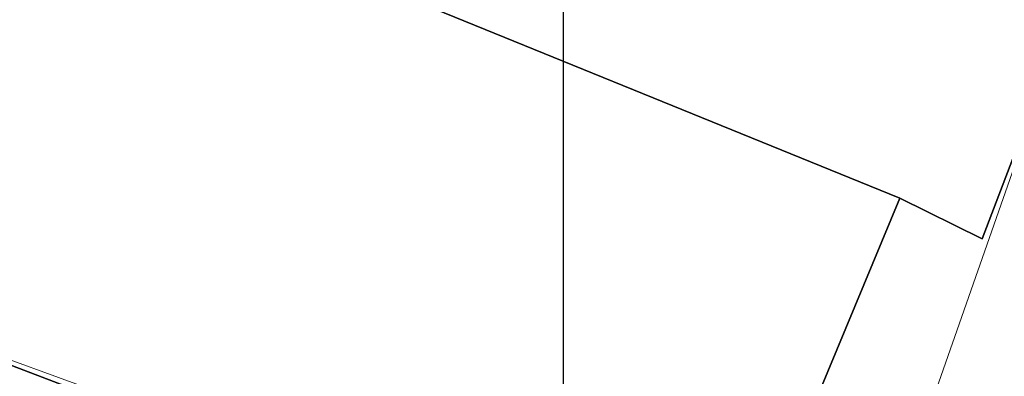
# Model space of a CAD drawing. Extents: x -1000932 to 2054797, y 285738 to 764020.
# Tile 338 of 656: x 202107 to 244648, y 595228 to 610654. Entities that reach past the tile are written whole.
import ezdxf

# ---------------------------------------------------------------- set-up
doc = ezdxf.new("R2010")
doc.units = 0
doc.header["$MEASUREMENT"] = 0
doc.layers.add('04H', color=6, linetype='CONTINUOUS', plot=False)
doc.layers.add('31.', color=7, linetype='CONTINUOUS')
doc.layers.add('T03', color=84, linetype='CONTINUOUS', lineweight=0)
doc.layers.add('T04', color=84, linetype='CONTINUOUS', lineweight=0)

msp = doc.modelspace()

# ---------------------------------------------------------------- linework, layer by layer
at = {"layer": '04H', "linetype": 'Continuous'}
msp.add_lwpolyline([(225607.278, 649191.091), (374107.278, 649191.091), (374107.278, 439191.091), (225607.278, 439191.091)], close=True, dxfattribs=at)
at = {"layer": '31.', "color": 7, "linetype": 'Continuous', "lineweight": 25, "ltscale": 10}
for points in [[(240141.04, 602936.904), (232286.04, 584022.904), (237548.04, 582010.904), (236120.04, 578341.904), (242453.04, 576707.904), (241854.04, 574262.904), (250140.04, 571295.904), (291895.04, 556343.904), (296454.04, 617844.904), (254210.04, 629924.904), (249710.04, 616384.904), (249505.04, 616447.904), (243687.04, 601177.904)], [(150984.04, 622432.904), (173433.04, 613174.904), (181072.04, 610121.904), (178812.04, 604466.904), (193224.04, 598956.904), (232286.04, 584022.904), (240141.04, 602936.904), (215350.04, 613042.904), (202193.04, 618336.904), (199000.04, 611251.904), (155583.04, 628611.904), (153558.04, 626554.904)], [(215350.04, 613042.904), (240141.04, 602936.904), (243687.04, 601177.904), (249505.04, 616447.904), (226538.04, 623471.904), (222680.04, 613910.904), (216821.04, 616274.904)]]:
    msp.add_lwpolyline(points, close=True, dxfattribs=at)
msp.add_lwpolyline([(234725.04, 551406.904), (234725.04, 551406.904), (236189.04, 551081.904), (236403.04, 551958.904), (241854.04, 574262.904), (242453.04, 576707.904), (236120.04, 578341.904), (237548.04, 582010.904), (232286.04, 584022.904), (193224.04, 598956.904), (178420.04, 567736.904)], dxfattribs=at)
at = {"layer": 'T03', "flags": 128}
msp.add_lwpolyline([(231955.144, 584106.921), (223653.144, 587423.921), (208361.144, 593499.921), (194604.144, 598523.921), (194179.144, 598843.921)], dxfattribs=at)
at = {"layer": 'T04', "flags": 128}
msp.add_lwpolyline([(248970.144, 615454.921), (235838.144, 577893.921)], dxfattribs=at)

doc.saveas('drawing.dxf')
